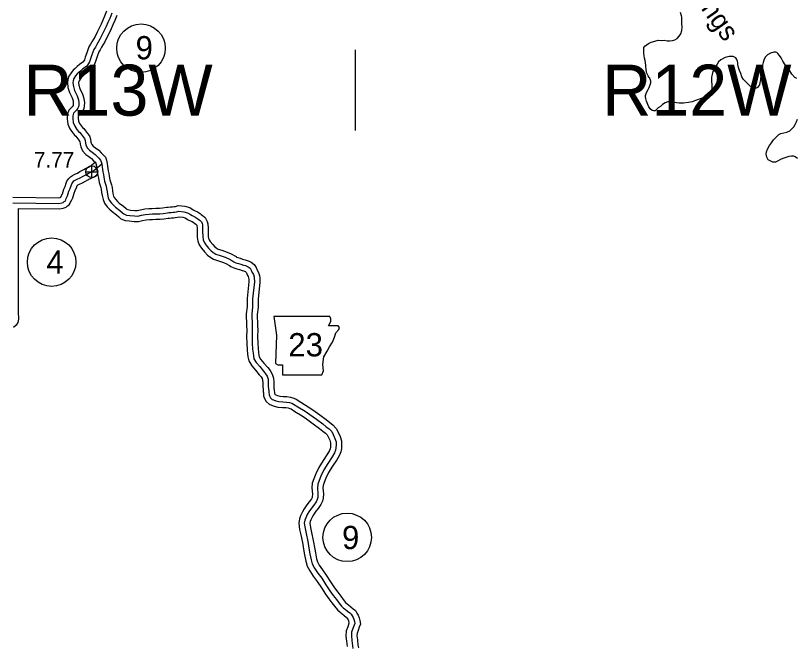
# Model space of a CAD drawing. Extents: x 31699 to 244310, y -8841 to 11474.
# Drawn here: x 136100 to 137515, y -822 to 323 of the extents above; entities that cross this region are included whole.
import ezdxf

# ---------------------------------------------------------------- set-up
doc = ezdxf.new("R2010")
doc.units = 0
for name, color, linetype in [('B_Logo', 7, 'Continuous'), ('Default', 7, 'Continuous'), ('G-ANNO-TEXT', 7, 'Continuous'), ('Level 21', 7, 'Continuous'), ('Level 55', 7, 'Continuous'), ('R_Border', 7, 'Continuous'), ('R_Border Notes', 7, 'Continuous'), ('R_Draft', 7, 'Continuous'), ('R_Logo', 7, 'Continuous'), ('R_XS_EARTHWORK_STAGE2', 7, 'Continuous'), ('S_WALL_ANNOT', 7, 'Continuous')]:
    doc.layers.add(name, color=color, linetype=linetype)

msp = doc.modelspace()

# ---------------------------------------------------------------- linework, layer by layer
at = {"layer": 'B_Logo'}
for points in [[(136274, 326.7), (136270.4, 317.5), (136267, 310.1), (136263.9, 303), (136261.4, 297.7), (136256.8, 288.4), (136252.6, 280), (136246.8, 270), (136244.5, 265.5), (136241.7, 261.1), (136238.1, 251.6), (136235.6, 244.2), (136233.6, 238.4), (136230.3, 232.7), (136228, 230.3), (136221.6, 225.7), (136217.7, 222.6), (136214.3, 219.3), (136211.5, 216.8), (136208.5, 213), (136205.5, 208.2), (136204.3, 204.3), (136203.7, 200.8), (136204.5, 194.2), (136206.8, 186.6), (136209.8, 180.5), (136211.5, 176.9), (136213.8, 170), (136214.3, 164.1), (136214.1, 159.8), (136213.7, 156.9), (136212.4, 154.5), (136209.9, 150.9), (136207.3, 148.2), (136204.7, 145.7), (136203.2, 141), (136203.4, 135.9), (136204.1, 128.4), (136207.1, 122), (136211, 116.1), (136213.8, 112.6), (136216, 110.6), (136218.5, 107.4), (136222.3, 102.7), (136224.7, 99.6), (136225.7, 96.2), (136226.5, 91.3), (136227.3, 87.9), (136229.6, 82.8), (136233.9, 78.2), (136238.7, 74.7), (136243.8, 70.7), (136248.1, 66.5), (136250.9, 63.9), (136253.9, 60.3), (136255.1, 57.5), (136256, 53.5)], [(136094.7, -17), (136178.3, -18.1), (136183.6, -17.1), (136186.2, -16.3), (136187.8, -14.8), (136189.3, -13.8), (136189.9, -12.7), (136190.6, -11.5), (136191.6, -9.5), (136194.1, -4.3), (136196.4, 4.1), (136198.6, 9), (136201.1, 15.4), (136201.8, 17.7), (136202.8, 19.2), (136203.9, 21), (136205.5, 22.6), (136207.7, 24), (136211.2, 25.8), (136216.5, 28.1), (136221.3, 30.9), (136225.8, 33.4), (136228.2, 34.6), (136231, 36.1), (136233.4, 37.2), (136236.6, 38.6), (136238.3, 39.5), (136240.6, 41), (136242.1, 42.1), (136244.3, 44), (136256, 53.5)], [(136256, 53.5), (136256.4, 48.2), (136257, 43.6), (136258, 39.1), (136258.9, 34.6), (136259.7, 29.5), (136261.1, 22.2), (136263.9, 13.4), (136264.7, 9), (136265.6, 3.4), (136266.4, -1.8), (136267.8, -8), (136269.6, -12.4), (136273.7, -17.8), (136277.3, -21.5), (136281.1, -25.1), (136288.8, -31), (136293.5, -35), (136295.9, -37.2), (136300.7, -39.2), (136306.9, -40), (136315.3, -40.8), (136321.2, -41), (136328, -39.2), (136335.4, -38), (136341.9, -37.5), (136347.7, -37.1), (136354, -36.9), (136361, -36.9), (136367, -36.3), (136375.2, -35.1), (136377.6, -34.8), (136381.7, -34.5), (136385.3, -34.1), (136388.1, -33.9), (136391.4, -33.5), (136395.5, -32.4)], [(136395.5, -32.4), (136404.6, -33.3), (136411.4, -35.1), (136416.6, -38.4), (136419.6, -39.9), (136424.9, -42.3), (136428.5, -44.7), (136430.2, -46.1), (136432.7, -48), (136434.3, -49.2), (136435.7, -50.4), (136436.6, -51.8), (136437.8, -54.3), (136438.5, -56.8), (136438.7, -63.1), (136438.8, -69.2), (136439, -78.3), (136439.9, -84.1), (136441.6, -88.6), (136444.7, -93.1), (136449.6, -99.4), (136454.5, -104.3), (136457.6, -106.8), (136462.8, -110.2), (136470.6, -112.7), (136480, -115.9), (136486.1, -118.4), (136491.8, -121.5), (136493.7, -122.8), (136495.3, -124), (136499, -125.8), (136503.8, -127.3), (136508.4, -128.6), (136513.2, -130), (136516.3, -131), (136518.9, -132), (136521.6, -133.3), (136524.8, -135.7), (136527, -139.1), (136528.9, -143.2), (136530.8, -147.2), (136532.1, -151.1), (136532.5, -154.8), (136532.7, -157.8), (136532.8, -160.5)], [(136532.8, -160.5), (136529.4, -191.1), (136529.4, -205.5), (136527.8, -219.1), (136528.4, -239.1), (136528.7, -248.4), (136528.5, -259.1), (136528.7, -271.8), (136529.3, -282.4), (136530.3, -289.6), (136530.8, -294.7), (136531.8, -300), (136535.9, -306.6), (136542.3, -314.1), (136549.3, -322.4), (136553.1, -327.1), (136555.7, -331.7), (136557.4, -337.1), (136557.8, -342.6), (136557.8, -350.1), (136558.3, -354.1), (136558.8, -359), (136559.1, -361.1), (136559.3, -364.5), (136559.3, -365.3), (136559.9, -367), (136562, -370.9), (136565.1, -373.5), (136567.6, -374.6), (136571.8, -376.2), (136577.2, -377.6), (136584.4, -378.3), (136590.7, -378.4), (136596.1, -379.1), (136600.4, -380.5), (136603.8, -382), (136611.7, -387), (136624.7, -395.2), (136633, -400.7), (136645.2, -409.6), (136656.7, -418.1), (136663.1, -423.2), (136668.4, -427.2), (136672.9, -432.1), (136675.8, -437.5), (136678.6, -444.3), (136680.7, -450.7), (136680.9, -456.2), (136680.5, -461.2), (136679.8, -465.8), (136677.8, -470.6), (136673.6, -477.9), (136665.8, -489.6), (136658.4, -501.6), (136653.3, -512.6), (136650, -521), (136647.5, -527.6), (136646.9, -534.2), (136647.8, -545.1), (136647.6, -551.5), (136646.8, -554.9), (136644.6, -559.2), (136640.3, -565.3), (136636.1, -570.7), (136631.6, -577.4), (136628.5, -582.2), (136625.7, -588.3), (136624.2, -592.6), (136623.2, -598.2), (136624.5, -607.5), (136626.7, -617.1), (136629.7, -631.4), (136632.3, -646.9), (136633.5, -654), (136635.7, -664.9), (136637.6, -672), (136641.7, -679.5), (136647.7, -688.6), (136654.7, -698), (136662.5, -710), (136669.6, -721.1), (136675.7, -729.2), (136681.4, -736.8), (136685.8, -742.5), (136690.5, -748.5), (136694.5, -752.2), (136697.1, -754.3), (136701.4, -757.6), (136705.8, -761), (136708.3, -763.2), (136710.1, -766.3), (136711.9, -769.3), (136713.2, -772.5), (136714, -776.5), (136714.6, -780.2), (136713.4, -783.2), (136711.3, -789.2), (136709, -795.6), (136708.6, -802.6), (136709.4, -811), (136710.6, -820.3)], [(136710.6, -820.3), (136711.3, -825.7)]]:
    msp.add_lwpolyline(points, dxfattribs=at)
at = {"layer": 'Default'}
msp.add_line((136715.4, 260.5), (136715.4, 114.2), dxfattribs=at)
at = {"layer": 'G-ANNO-TEXT'}
msp.add_lwpolyline([(136567.9, -223.3), (136572.9, -257.1), (136570.7, -308.4), (136575.2, -311.2), (136583.6, -311.2), (136583.6, -329.3), (136654.7, -329.3), (136658.1, -321.9), (136657, -310.1), (136658.6, -296.6), (136664.9, -285.9), (136668.8, -278), (136674.4, -269.5), (136677.8, -260.5), (136680.6, -253.1), (136685.7, -246.9), (136686.8, -243), (136684.6, -240.2), (136667.1, -240.2), (136671.1, -232.3), (136671.6, -227.2), (136669.3, -223.3)], close=True, dxfattribs=at)
at = {"layer": 'Level 21'}
for p, q in [((136237.8, 28.6), (136237.8, 50.2)), ((136227, 39.4), (136248.6, 39.4))]:
    msp.add_line(p, q, dxfattribs=at)
msp.add_circle((136237.8, 39.4), 10.8, dxfattribs=at)
at = {"layer": 'Level 55'}
for points in [[(136094.8, -7), (136177.4, -8.1), (136180.8, -7.5), (136181.7, -6.8), (136182.6, -5.1), (136184.8, -0.8), (136187, 7.5), (136189.4, 12.8), (136191.6, 18.6), (136192.6, 22), (136194.4, 24.7), (136196.1, 27.3), (136199.3, 30.4), (136202.6, 32.6), (136206.9, 34.8), (136212, 37), (136216.4, 39.6), (136221.1, 42.2), (136223.6, 43.5), (136226.5, 45), (136229.2, 46.3), (136232.3, 47.7), (136233.4, 48.2), (136235, 49.2), (136235.9, 49.9), (136237.9, 51.6), (136244.1, 56.7)], [(136104.6, -27.1), (136179.1, -28.1), (136186, -26.9), (136191.3, -25.2), (136194.1, -22.6), (136196.7, -20.8), (136198.6, -17.8), (136199.5, -16), (136200.5, -13.9), (136203.5, -7.9), (136205.9, 0.7), (136207.8, 5.1), (136210.6, 12.2), (136210.9, 13.4), (136211.1, 13.7), (136211.7, 14.6), (136211.8, 14.7), (136212.8, 15.3), (136215.5, 16.8), (136221.1, 19.2), (136226.3, 22.2), (136230.4, 24.5), (136232.8, 25.7), (136235.5, 27.1), (136237.6, 28.1), (136240.9, 29.6), (136243.2, 30.8), (136246.3, 32.7), (136248.4, 34.3), (136248.4, 34.3)], [(136104.6, -27.1), (136104.6, -166.3)], [(136104.6, -166.4), (136104.3, -196), (136104.6, -219), (136104.9, -223.6), (136104.9, -228.3), (136103.5, -234), (136100.7, -239.2), (136096, -243.1)]]:
    msp.add_lwpolyline(points, dxfattribs=at)
at = {"layer": 'R_Border Notes'}
for centre in [(136327.1, 263.4), (136165, -124.6), (136701, -623.9)]:
    msp.add_circle(centre, 44, dxfattribs=at)
at = {"layer": 'R_Logo'}
for points in [[(137238.8, 254), (137238.6, 256.9), (137238.6, 261.3), (137238.7, 263.2), (137239.1, 264.7), (137240.6, 267.4), (137243, 269.2), (137247.3, 272), (137252, 274.6), (137258.6, 276.4), (137264.8, 277.8), (137270.8, 277.6), (137275.9, 277.8), (137281.4, 277), (137285.5, 276.7), (137290.6, 277.2), (137294.8, 278.6), (137299.1, 280.9), (137303.2, 285.3), (137305.9, 289.3), (137307.6, 295.3), (137308.4, 301.5), (137307.9, 308.1), (137307.8, 312.5), (137307.7, 319.5), (137307.1, 322), (137305.5, 328)], [(137238.8, 254), (137238.6, 256.9), (137238.6, 261.3), (137238.7, 263.2), (137239.1, 264.7), (137240.6, 267.4), (137243, 269.2), (137247.3, 272), (137252, 274.6), (137258.6, 276.4), (137264.8, 277.8), (137270.8, 277.6), (137275.9, 277.8), (137281.4, 277), (137285.5, 276.7), (137290.6, 277.2), (137294.8, 278.6), (137299.1, 280.9), (137303.2, 285.3), (137305.9, 289.3), (137307.6, 295.3), (137308.4, 301.5), (137307.9, 308.1), (137307.8, 312.5), (137307.7, 319.5), (137307.1, 322), (137305.5, 328)], [(137480, 255.6), (137477.9, 256.2), (137474.8, 256.3), (137468.3, 254.5), (137462.8, 251.1), (137458.7, 246.9), (137456.7, 242), (137455.1, 237.5), (137454.3, 232.7), (137454, 228.5), (137453.2, 224.2), (137451.9, 220.3), (137451.4, 218.1), (137451, 214.1), (137450.3, 207.5), (137450.1, 205.8), (137449.4, 201.1), (137448.3, 197), (137447, 194.3), (137444.8, 192.1), (137442.4, 191.1), (137438.5, 191.1), (137431.4, 194.3), (137428.3, 197.9), (137423.4, 202.9), (137419.3, 206.9), (137416.6, 211.4), (137414.5, 217.5), (137412.6, 222.7), (137410.7, 228.5), (137409.5, 233.9), (137409, 236.6), (137408.7, 239.9), (137407.7, 243.1), (137405.9, 245.9), (137404.3, 246.8), (137400.6, 248.3), (137393.7, 248.5), (137386.5, 246.3), (137378.5, 242.4), (137374.1, 238.4), (137371.8, 234.7), (137368.3, 228.5), (137364.1, 221.2), (137362.5, 215.9), (137361.8, 210.6), (137361.8, 204.4), (137362.1, 196.1), (137362, 192.2), (137362, 190.4), (137362.2, 187.6), (137361.5, 185.3), (137359.6, 181.9), (137356.7, 178.6), (137350, 174.8), (137342.8, 172.4), (137332.7, 168.3), (137326.4, 166.4), (137320, 165.1), (137310.5, 163.6), (137303, 163.9), (137297.9, 164.4), (137291.8, 164.9), (137286.9, 166.1), (137282.5, 166.3), (137277.6, 164.4), (137272.7, 161.2), (137268.9, 157.9), (137265, 155.1), (137262.7, 153), (137259.6, 150.1), (137256.1, 150.1), (137253.8, 150.5), (137250.4, 153.3), (137247.9, 157), (137246.1, 161.1), (137243.8, 167.4), (137242.6, 172.4), (137242, 175.2), (137241.9, 177.4), (137243.5, 182.9), (137246.4, 188.8), (137248.3, 192.3), (137251.6, 200.6), (137251.6, 201.9), (137251.5, 203.6), (137251, 205.7), (137250, 208.5), (137249.8, 209), (137248.8, 210.5), (137246.5, 213.4), (137245.2, 215.7), (137243.8, 219.6), (137243.2, 225.8), (137242.7, 229.4), (137242.2, 232.4), (137241.7, 237), (137241, 240.9), (137239.9, 245.5), (137239.2, 250.1), (137238.8, 254)], [(137480, 255.6), (137477.9, 256.2), (137474.8, 256.3), (137468.3, 254.5), (137462.8, 251.1), (137458.7, 246.9), (137456.7, 242), (137455.1, 237.5), (137454.3, 232.7), (137454, 228.5), (137453.2, 224.2), (137451.9, 220.3), (137451.4, 218.1), (137451, 214.1), (137450.3, 207.5), (137450.1, 205.8), (137449.4, 201.1), (137448.3, 197), (137447, 194.3), (137444.8, 192.1), (137442.4, 191.1), (137438.5, 191.1), (137431.4, 194.3), (137428.3, 197.9), (137423.4, 202.9), (137419.3, 206.9), (137416.6, 211.4), (137414.5, 217.5), (137412.6, 222.7), (137410.7, 228.5), (137409.5, 233.9), (137409, 236.6), (137408.7, 239.9), (137407.7, 243.1), (137405.9, 245.9), (137404.3, 246.8), (137400.6, 248.3), (137393.7, 248.5), (137386.5, 246.3), (137378.5, 242.4), (137374.1, 238.4), (137371.8, 234.7), (137368.3, 228.5), (137364.1, 221.2), (137362.5, 215.9), (137361.8, 210.6), (137361.8, 204.4), (137362.1, 196.1), (137362, 192.2), (137362, 190.4), (137362.2, 187.6), (137361.5, 185.3), (137359.6, 181.9), (137356.7, 178.6), (137350, 174.8), (137342.8, 172.4), (137332.7, 168.3), (137326.4, 166.4), (137320, 165.1), (137310.5, 163.6), (137303, 163.9), (137297.9, 164.4), (137291.8, 164.9), (137286.9, 166.1), (137282.5, 166.3), (137277.6, 164.4), (137272.7, 161.2), (137268.9, 157.9), (137265, 155.1), (137262.7, 153), (137259.6, 150.1), (137256.1, 150.1), (137253.8, 150.5), (137250.4, 153.3), (137247.9, 157), (137246.1, 161.1), (137243.8, 167.4), (137242.6, 172.4), (137242, 175.2), (137241.9, 177.4), (137243.5, 182.9), (137246.4, 188.8), (137248.3, 192.3), (137251.6, 200.6), (137251.6, 201.9), (137251.5, 203.6), (137251, 205.7), (137250, 208.5), (137249.8, 209), (137248.8, 210.5), (137246.5, 213.4), (137245.2, 215.7), (137243.8, 219.6), (137243.2, 225.8), (137242.7, 229.4), (137242.2, 232.4), (137241.7, 237), (137241, 240.9), (137239.9, 245.5), (137239.2, 250.1), (137238.8, 254)], [(137516.3, 208.4), (137512.9, 210.4), (137507.3, 216.5), (137503.7, 222.3), (137500.2, 226.6), (137495.3, 233.5), (137491, 240.1), (137487.7, 246), (137485, 250.2), (137482, 254.1), (137480, 255.6)], [(137516.3, 208.4), (137512.9, 210.4), (137507.3, 216.5), (137503.7, 222.3), (137500.2, 226.6), (137495.3, 233.5), (137491, 240.1), (137487.7, 246), (137485, 250.2), (137482, 254.1), (137480, 255.6)], [(137517.4, 63.5), (137513.2, 66.4), (137511, 67.7), (137506.4, 67.6), (137501.7, 67.2), (137494.3, 64.7), (137491, 63.2), (137486.5, 61.7), (137482.4, 59.4), (137477.7, 56.8), (137473, 57), (137464.5, 61.1), (137463.6, 62.4), (137462.5, 64.4), (137461.9, 65.6), (137461, 68.6), (137460.5, 71.3), (137461.1, 75.4), (137462.8, 80.5), (137466.4, 86.9), (137470.1, 91.7), (137474.1, 97.4), (137476.7, 100.5), (137480.3, 103.7), (137483.6, 106.7), (137487.5, 108.9), (137492.6, 109.9), (137498, 110.9), (137503.4, 113.4), (137507.9, 117.7), (137510.6, 120.7), (137513, 125), (137515.4, 129.8), (137517.5, 134.5)], [(137517.4, 63.5), (137513.2, 66.4), (137511, 67.7), (137506.4, 67.6), (137501.7, 67.2), (137494.3, 64.7), (137491, 63.2), (137486.5, 61.7), (137482.4, 59.4), (137477.7, 56.8), (137473, 57), (137464.5, 61.1), (137463.6, 62.4), (137462.5, 64.4), (137461.9, 65.6), (137461, 68.6), (137460.5, 71.3), (137461.1, 75.4), (137462.8, 80.5), (137466.4, 86.9), (137470.1, 91.7), (137474.1, 97.4), (137476.7, 100.5), (137480.3, 103.7), (137483.6, 106.7), (137487.5, 108.9), (137492.6, 109.9), (137498, 110.9), (137503.4, 113.4), (137507.9, 117.7), (137510.6, 120.7), (137513, 125), (137515.4, 129.8), (137517.5, 134.5)]]:
    msp.add_lwpolyline(points, dxfattribs=at)
at = {"layer": 'R_XS_EARTHWORK_STAGE2'}
for points in [[(136264.8, 330.7), (136261.2, 321.4), (136257.9, 314.2), (136254.8, 307.1), (136252.4, 302), (136247.9, 292.8), (136243.8, 284.7), (136238, 274.8), (136235.8, 270.5), (136232.7, 265.6), (136228.7, 255), (136226.1, 247.4), (136224.5, 242.6), (136222.3, 238.8), (136221.4, 237.9), (136215.6, 233.7), (136211.1, 230.1), (136207.5, 226.7), (136204.1, 223.6), (136200.3, 218.7), (136196.4, 212.4), (136194.6, 206.7), (136193.6, 201), (136194.7, 192.2), (136197.4, 182.9), (136200.8, 176.1), (136202.2, 173.1), (136204, 168), (136204.3, 163.9), (136204.2, 160.8), (136204.1, 160.2), (136203.8, 159.7), (136202.1, 157.2), (136200.2, 155.2), (136196, 151.2), (136193.1, 142.4), (136193.4, 135.2), (136194.4, 125.8), (136198.3, 117.1), (136202.9, 110.3), (136206.5, 105.7), (136208.7, 103.7), (136210.6, 101.2), (136214.4, 96.5), (136215.7, 94.9), (136216, 93.9), (136216.7, 89.4), (136217.8, 84.6), (136221.2, 77.2), (136227.2, 70.7), (136232.6, 66.8), (136237.2, 63.2), (136241.2, 59.2), (136243.7, 57), (136245.3, 55.1), (136245.5, 54.4), (136246.3, 51.2)], [(136283.2, 322.7), (136279.6, 313.6), (136276.2, 306), (136273, 298.8), (136270.4, 293.4), (136265.8, 283.9), (136261.4, 275.2), (136255.5, 265.2), (136253.2, 260.6), (136250.7, 256.6), (136247.5, 248.2), (136245.1, 241), (136242.8, 234.3), (136238.4, 226.6), (136234.6, 222.7), (136227.7, 217.7), (136224.3, 215), (136221.1, 212), (136218.8, 209.9), (136216.7, 207.3), (136214.7, 204), (136214, 201.9), (136213.8, 200.5), (136214.3, 196.3), (136216.1, 190.3), (136218.8, 184.8), (136220.8, 180.6), (136223.7, 172.1), (136224.4, 164.3), (136224.1, 158.8), (136223.3, 153.7), (136220.9, 149.2), (136217.6, 144.5), (136214.4, 141.1), (136213.5, 140.2), (136213.2, 139.5), (136213.4, 136.6), (136213.9, 131.1), (136215.8, 126.9), (136219.1, 122), (136221.1, 119.5), (136223.4, 117.5), (136226.3, 113.7), (136230.1, 109), (136233.7, 104.3), (136235.5, 98.4), (136236.3, 93.2), (136236.8, 91.1), (136238, 88.5), (136240.6, 85.7), (136244.7, 82.7), (136250.4, 78.2), (136254.9, 73.7), (136258.1, 70.9), (136262.5, 65.6), (136264.6, 60.6), (136266, 54.3)], [(136246, 52.6), (136246.5, 47.1), (136247.2, 41.9), (136248.2, 37), (136249.1, 32.7), (136249.9, 27.8), (136251.4, 19.8), (136254.2, 11), (136254.9, 7.3), (136255.7, 1.8), (136256.6, -3.7), (136258.2, -11), (136260.8, -17.4), (136266, -24.3), (136270.2, -28.7), (136274.6, -32.8), (136282.4, -38.7), (136286.8, -42.5), (136290.5, -45.8), (136298.1, -48.9), (136305.8, -49.9), (136314.6, -50.7), (136322.3, -51), (136330.1, -49), (136336.6, -47.9), (136342.6, -47.5), (136348.2, -47.1), (136354.1, -46.9), (136361.6, -46.9), (136368.3, -46.2), (136376.5, -45), (136378.6, -44.8), (136382.6, -44.4), (136386.2, -44.1), (136389.2, -43.8), (136393.3, -43.3), (136396.4, -42.5)], [(136266, 54.3), (136266.4, 49.2), (136266.9, 45.3), (136267.8, 41.1), (136268.8, 36.4), (136269.6, 31.2), (136270.8, 24.7), (136273.6, 15.8), (136274.6, 10.7), (136275.5, 5), (136276.3, 0.1), (136277.4, -5.1), (136278.3, -7.4), (136281.3, -11.3), (136284.3, -14.4), (136287.5, -17.5), (136295.1, -23.2), (136300.1, -27.6), (136301.3, -28.6), (136303.2, -29.4), (136308, -30.1), (136315.9, -30.8), (136320.2, -30.9), (136325.9, -29.5), (136334.2, -28), (136341.2, -27.5), (136347.2, -27.1), (136353.8, -26.9), (136360.5, -26.9), (136365.8, -26.4), (136373.9, -25.2), (136376.6, -24.9), (136380.8, -24.5), (136384.3, -24.2), (136387.1, -23.9), (136389.5, -23.6), (136394.6, -22.2)], [(136394.6, -22.2), (136406.4, -23.4), (136415.5, -25.8), (136421.5, -29.6), (136423.9, -30.8), (136429.8, -33.5), (136434.5, -36.7), (136436.4, -38.2), (136438.6, -40), (136440.6, -41.3), (136443.4, -43.8), (136445.4, -47), (136447.2, -50.7), (136448.5, -55.4), (136448.7, -62.8), (136448.8, -69), (136449, -77.5), (136449.6, -81.6), (136450.5, -83.9), (136452.8, -87.2), (136457.1, -92.8), (136461.2, -96.9), (136463.4, -98.7), (136467.1, -101.1), (136473.7, -103.2), (136483.5, -106.6), (136490.4, -109.3), (136497.1, -113), (136499.6, -114.7), (136500.5, -115.4), (136502.6, -116.4), (136506.7, -117.7), (136511.2, -119), (136516.1, -120.4), (136519.6, -121.5), (136523, -122.8), (136526.8, -124.7), (136532.3, -128.7), (136535.8, -134.4), (136537.9, -138.9), (136540.1, -143.5), (136541.8, -148.9), (136542.5, -154), (136542.7, -157.4), (136542.8, -160.8)], [(136396.4, -42.5), (136402.8, -43.1), (136407.3, -44.4), (136411.7, -47.1), (136415.3, -48.9), (136420, -51), (136422.5, -52.8), (136424, -53.9), (136426.7, -56), (136428, -56.9), (136428.4, -57.8), (136428.6, -58.3), (136428.7, -63.3), (136428.8, -69.4), (136429.1, -79.2), (136430.2, -86.7), (136432.7, -93.2), (136436.6, -99), (136442.1, -106), (136447.7, -111.7), (136451.7, -114.9), (136458.5, -119.3), (136467.4, -122.2), (136476.5, -125.3), (136481.9, -127.5), (136486.5, -130), (136487.8, -130.9), (136490.1, -132.6), (136495.3, -135.1), (136500.9, -136.8), (136505.6, -138.2), (136510.3, -139.6), (136513, -140.4), (136514.9, -141.2), (136516.4, -141.9), (136517.3, -142.6), (136518.2, -143.9), (136519.8, -147.4), (136521.5, -150.9), (136522.3, -153.4), (136522.6, -155.7), (136522.7, -158.3), (136522.8, -160.2)], [(136522.8, -160.2), (136519.4, -190.6), (136519.4, -204.9), (136517.8, -218.7), (136518.4, -239.4), (136518.7, -248.5), (136518.5, -259), (136518.7, -272.1), (136519.3, -283.4), (136520.3, -290.8), (136520.9, -296.2), (136522.4, -303.7), (136527.8, -312.5), (136534.7, -320.6), (136541.6, -328.8), (136544.8, -332.7), (136546.5, -335.6), (136547.5, -338.9), (136547.8, -343), (136547.8, -350.7), (136548.4, -355.2), (136548.9, -360.1), (136549.1, -361.9), (136549.3, -365.3), (136549.5, -367.3), (136550.7, -371), (136554.2, -377.3), (136559.7, -382), (136563.8, -383.8), (136568.7, -385.7), (136575.5, -387.5), (136583.9, -388.2), (136590, -388.4), (136593.8, -388.9), (136596.8, -389.9), (136599.1, -390.8), (136606.3, -395.5), (136619.3, -403.6), (136627.2, -408.9), (136639.3, -417.7), (136650.6, -426.1), (136656.9, -431.1), (136661.7, -434.7), (136664.7, -437.9), (136666.7, -441.8), (136669.2, -447.8), (136670.8, -452.5), (136670.9, -456), (136670.6, -460), (136670.1, -463.1), (136668.8, -466.2), (136665.1, -472.6), (136657.3, -484.2), (136649.6, -496.9), (136644.1, -508.6), (136640.7, -517.4), (136637.7, -525.4), (136636.8, -534.2), (136637.8, -545.4), (136637.6, -550.1), (136637.3, -551.5), (136636, -554.1), (136632.3, -559.3), (136628, -564.8), (136623.2, -571.9), (136619.7, -577.4), (136616.4, -584.6), (136614.5, -590.1), (136613.1, -598.1), (136614.7, -609.3), (136616.9, -619.2), (136619.8, -633.2), (136622.4, -648.6), (136623.7, -655.8), (136625.9, -667.2), (136628.3, -675.8), (136633.1, -684.7), (136639.5, -694.4), (136646.5, -703.8), (136654.1, -715.4), (136661.4, -726.8), (136667.7, -735.2), (136673.4, -742.9), (136678, -748.6), (136683.1, -755.2), (136688, -759.8), (136691, -762.2), (136695.2, -765.5), (136699.4, -768.7), (136700.5, -769.6), (136701.5, -771.4), (136702.9, -773.7), (136703.6, -775.4), (136704.2, -778.2), (136704.3, -779.1), (136704, -779.7), (136701.9, -785.9), (136699.1, -793.5), (136698.6, -802.8), (136699.5, -812.1), (136700.7, -821.6)], [(136542.8, -160.8), (136539.4, -191.7), (136539.4, -206.1), (136537.8, -219.5), (136538.4, -238.8), (136538.7, -248.3), (136538.5, -259.1), (136538.7, -271.4), (136539.3, -281.5), (136540.2, -288.4), (136540.7, -293.2), (136541.3, -296.3), (136544, -300.7), (136550, -307.6), (136557, -316), (136561.4, -321.4), (136565, -327.7), (136567.2, -335.3), (136567.8, -342.2), (136567.8, -349.4), (136568.2, -352.9), (136568.8, -358), (136569, -360.3), (136569.2, -363.2), (136569.9, -364.4), (136570.5, -364.9), (136571.5, -365.3), (136574.8, -366.6), (136579, -367.7), (136584.9, -368.3), (136591.5, -368.4), (136598.3, -369.3), (136604, -371.2), (136608.5, -373.1), (136617, -378.6), (136630.2, -386.8), (136638.7, -392.5), (136651.1, -401.6), (136662.8, -410.2), (136669.2, -415.3), (136675.2, -419.8), (136681.1, -426.2), (136684.8, -433.2), (136688, -440.8), (136690.6, -448.9), (136690.9, -456.4), (136690.5, -462.4), (136689.4, -468.5), (136686.9, -474.9), (136682.1, -483.2), (136674.2, -495), (136667.2, -506.4), (136662.5, -516.6), (136659.3, -524.5), (136657.3, -529.9), (136656.9, -534.2), (136657.9, -544.9), (136657.6, -552.9), (136656.2, -558.4), (136653.2, -564.4), (136648.3, -571.2), (136644.2, -576.5), (136639.9, -582.9), (136637.3, -587), (136635, -592.1), (136633.9, -595.2), (136633.3, -598.4), (136634.3, -605.7), (136636.4, -615), (136639.5, -629.5), (136642.1, -645.2), (136643.3, -652.2), (136645.4, -662.6), (136647, -668.2), (136650.3, -674.4), (136655.9, -682.9), (136662.9, -692.3), (136670.9, -704.6), (136677.8, -715.3), (136683.7, -723.2), (136689.3, -730.7), (136693.7, -736.3), (136697.9, -741.7), (136701, -744.6), (136703.3, -746.5), (136707.5, -749.7), (136712.1, -753.2), (136716.1, -756.7), (136718.7, -761.2), (136720.9, -764.8), (136722.8, -769.7), (136723.9, -774.7), (136724.8, -781.3), (136722.8, -786.6), (136720.8, -792.6), (136718.9, -797.6), (136718.6, -802.4), (136719.4, -809.9), (136720.5, -819.1)], [(136720.5, -819.1), (136721.2, -824.4)]]:
    msp.add_lwpolyline(points, dxfattribs=at)

# ---------------------------------------------------------------- texts
at = {"layer": 'G-ANNO-TEXT'}
msp.add_text('23', height=42.24, dxfattribs=at).set_placement((136594.2, -295.6))
at = {"layer": 'R_Border'}
for s, p in [('R13W', (136113.8, 141.1)), ('R12W', (137163.3, 141.1))]:
    msp.add_text(s, height=92.4, dxfattribs=at).set_placement(p)
at = {"layer": 'R_Border Notes'}
for s, p in [('9', (136317.3, 243.2)), ('4', (136155.6, -145.7)), ('9', (136691.6, -645.1))]:
    msp.add_text(s, height=42.2, dxfattribs=at).set_placement(p)
at = {"layer": 'R_Draft'}
msp.add_text('Kings', height=35.2, rotation=305, dxfattribs=at).set_placement((137317.5, 369.7))
at = {"layer": 'S_WALL_ANNOT'}
msp.add_text('7.77', height=28.16, dxfattribs=at).set_placement((136132.8, 46.9))

doc.saveas('drawing.dxf')
